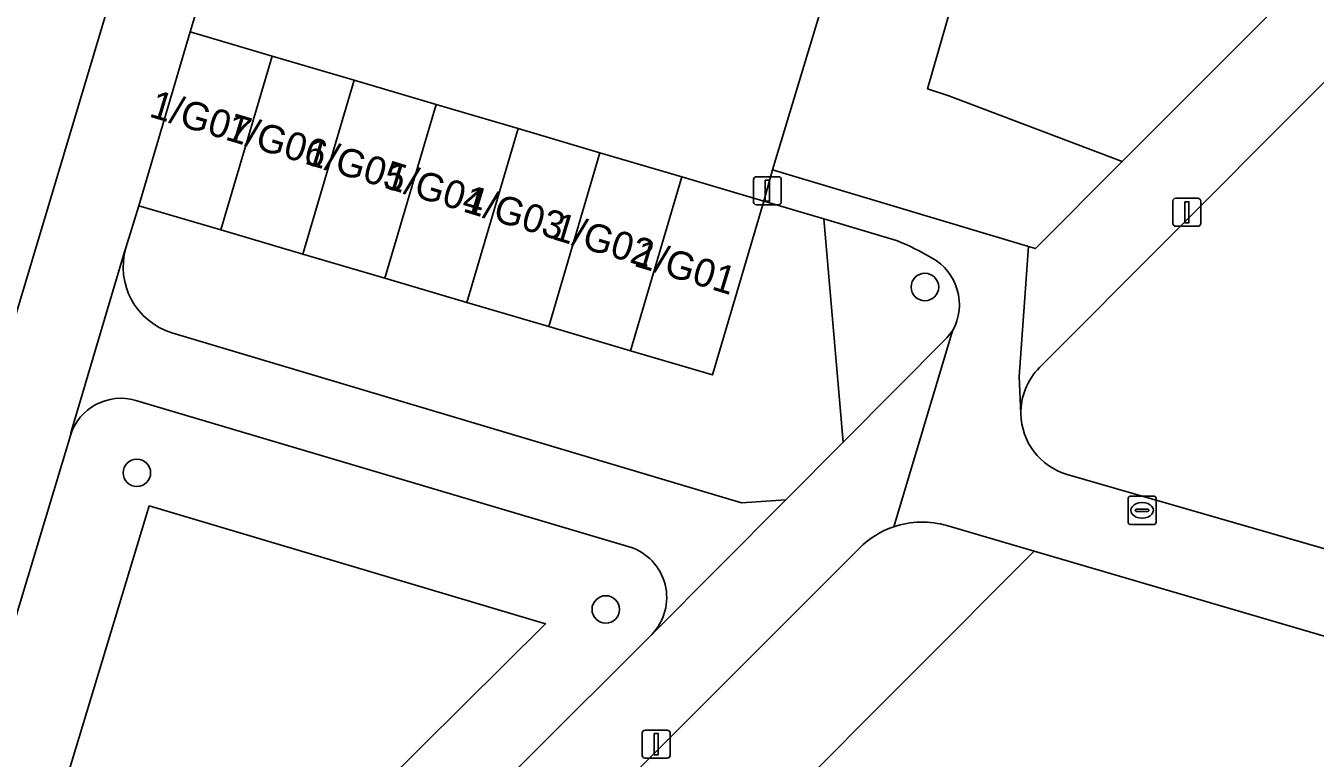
# Model space of a CAD drawing. Extents: x 162184 to 163154, y 385507 to 386516.
# Drawn here: x 162826.34 to 162872.3, y 386138.87 to 386164.98 of the extents above; entities that cross this region are included whole.
import ezdxf

# ---------------------------------------------------------------- set-up
doc = ezdxf.new("R2010")
doc.units = 0
for name, color, linetype in [('IMGEO_Boom', 7, 'Continuous'), ('IMGEO_Erf', 7, 'Continuous'), ('IMGEO_Groenvoorziening', 7, 'Continuous'), ('IMGEO_Lichtmast', 7, 'Continuous'), ('IMGEO_Pand', 7, 'Continuous'), ('IMGEO_Pand_nummerreeks', 7, 'Continuous'), ('IMGEO_Rijbaan_lokaal_open', 7, 'Continuous'), ('IMGEO_Rioolput', 7, 'Continuous'), ('IMGEO_Voetpad_halfverhard', 7, 'Continuous'), ('IMGEO_Voetpad_open', 7, 'Continuous')]:
    doc.layers.add(name, color=color, linetype=linetype)

msp = doc.modelspace()

# ---------------------------------------------------------------- linework, layer by layer
at = {"layer": 'IMGEO_Boom'}
for centre in [(162858.386, 386155.67), (162830.297, 386149.044), (162847.008, 386144.173)]:
    msp.add_circle(centre, 0.489, dxfattribs=at)
at = {"layer": 'IMGEO_Erf'}
for points in [[(162815.501, 386119.698), (162834.323, 386182.568)], [(162882.796, 386140.237), (162862.276, 386146.251), (162835.565, 386119.463), (162842.138, 386117.633), (162842.409, 386118.576), (162872.517, 386110.033)]]:
    msp.add_lwpolyline(points, dxfattribs=at)
at = {"layer": 'IMGEO_Groenvoorziening'}
for points in [[(162890.128, 386204.144), (162857.46, 386201.845), (162854.152, 386201.782), (162848.592, 386201.967), (162846.91, 386195.676), (162845.655, 386190.98), (162855.337, 386183.627), (162862.92, 386178.192), (162858.482, 386162.736), (162859.232, 386162.487), (162865.418, 386160.14), (162866.462, 386161.186), (162891.19, 386185.944)], [(162857.51, 386174.966), (162857.021, 386173.344), (162856.573, 386171.858), (162852.953, 386159.846), (162862.076, 386157.116), (162862.326, 386157.041), (162865.418, 386160.14), (162859.232, 386162.487), (162858.482, 386162.736), (162862.92, 386178.192), (162855.337, 386183.627)], [(162890.848, 386181.282), (162862.472, 386152.799)], [(162852.644, 386158.736), (162850.817, 386152.538), (162847.896, 386153.399)], [(162854.777, 386158.099), (162852.644, 386158.736)], [(162830.369, 386158.565), (162829.905, 386157.061)], [(162833.29, 386157.704), (162830.369, 386158.565)], [(162855.474, 386150.136), (162854.777, 386158.099)], [(162857.406, 386157.314), (162854.777, 386158.099), (162855.474, 386150.136), (162859.164, 386153.857), (162859.374, 386154.109)], [(162836.211, 386156.843), (162833.29, 386157.704)], [(162839.133, 386155.982), (162836.211, 386156.843)], [(162842.054, 386155.121), (162839.133, 386155.982)], [(162844.975, 386154.26), (162842.054, 386155.121)], [(162847.896, 386153.399), (162844.975, 386154.26)], [(162831.547, 386154.04), (162851.851, 386147.979), (162853.43, 386148.075)], [(162847.847, 386146.404), (162830.259, 386151.623)], [(162827.927, 386150.369), (162818.534, 386119.196)], [(162853.43, 386148.075), (162855.474, 386150.136)], [(162863.458, 386148.989), (162883.342, 386143.247)], [(162862.276, 386146.251), (162859.172, 386147.161)], [(162856.054, 386146.361), (162833.628, 386123.946), (162833.143, 386123.269)], [(162834.744, 386119.691), (162835.565, 386119.463), (162862.276, 386146.251)], [(162822.284, 386116.962), (162830.877, 386125.54), (162848.647, 386143.28)]]:
    msp.add_lwpolyline(points, dxfattribs=at)
for points in [[(162822.849, 386121.822), (162844.862, 386143.657), (162830.731, 386147.866)], [(162822.849, 386121.822), (162830.731, 386147.866), (162844.862, 386143.657)]]:
    msp.add_lwpolyline(points, close=True, dxfattribs=at)
for centre, radius, start, end in [((162853.716, 386148.284), 9.754, 59.8141, 67.7748), ((162832.25, 386156.379), 2.442, 163.7788, 253.2719), ((162857.692, 386155.035), 1.92, 331.1532, 61.0682), ((162864.089, 386151.187), 2.283, 135.0844, 181.0262), ((162829.726, 386149.82), 1.881, 73.5221, 163.0149), ((162864.088, 386151.183), 2.283, 180.9277, 253.9677), ((162858.287, 386144.133), 3.154, 73.7035, 108.7689), ((162858.279, 386144.147), 3.139, 108.7168, 135.1416), ((162847.293, 386144.598), 1.889, 315.7856, 72.9419)]:
    msp.add_arc(centre, radius, start, end, dxfattribs=at)
at = {"layer": 'IMGEO_Lichtmast'}
for p, q in [((162852.376, 386159.601), (162853.166, 386159.601)), ((162853.166, 386159.601), (162852.376, 386159.601)), ((162852.276, 386158.701), (162852.276, 386159.501)), ((162852.276, 386159.501), (162852.276, 386158.701)), ((162853.266, 386159.501), (162853.266, 386158.701)), ((162853.266, 386158.701), (162853.266, 386159.501)), ((162867.225, 386157.935), (162867.225, 386158.735)), ((162867.225, 386158.735), (162867.225, 386157.935)), ((162867.325, 386158.835), (162868.115, 386158.835)), ((162868.115, 386158.835), (162867.325, 386158.835)), ((162868.215, 386158.735), (162868.215, 386157.935)), ((162868.215, 386157.935), (162868.215, 386158.735)), ((162853.166, 386158.601), (162852.376, 386158.601)), ((162852.376, 386158.601), (162853.166, 386158.601)), ((162868.115, 386157.835), (162867.325, 386157.835)), ((162867.325, 386157.835), (162868.115, 386157.835)), ((162848.41, 386139.869), (162849.2, 386139.869)), ((162849.2, 386139.869), (162848.41, 386139.869)), ((162848.31, 386138.969), (162848.31, 386139.769)), ((162848.31, 386139.769), (162848.31, 386138.969)), ((162849.3, 386139.769), (162849.3, 386138.969)), ((162849.3, 386138.969), (162849.3, 386139.769)), ((162849.2, 386138.869), (162848.41, 386138.869)), ((162848.41, 386138.869), (162849.2, 386138.869))]:
    msp.add_line(p, q, dxfattribs=at)
for points in [[(162852.696, 386159.476), (162852.846, 386159.476), (162852.846, 386158.726), (162852.696, 386158.726), (162852.696, 386159.476)], [(162867.645, 386158.71), (162867.795, 386158.71), (162867.795, 386157.96), (162867.645, 386157.96), (162867.645, 386158.71)], [(162848.73, 386139.744), (162848.88, 386139.744), (162848.88, 386138.994), (162848.73, 386138.994), (162848.73, 386139.744)]]:
    msp.add_lwpolyline(points, dxfattribs=at)
for centre, start, end in [((162852.376, 386159.501), 90, 180), ((162852.376, 386159.501), 90, 180), ((162853.166, 386159.501), 0, 90), ((162853.166, 386159.501), 360, 90), ((162852.376, 386158.701), 180, 270), ((162852.376, 386158.701), 180, 270), ((162853.166, 386158.701), 270, 0), ((162853.166, 386158.701), 270, 0), ((162867.325, 386158.735), 90, 180), ((162867.325, 386158.735), 90, 180), ((162868.115, 386158.735), 0, 90), ((162868.115, 386158.735), 360, 90), ((162867.325, 386157.935), 180, 270), ((162867.325, 386157.935), 180, 270), ((162868.115, 386157.935), 270, 0), ((162868.115, 386157.935), 270, 0), ((162848.41, 386139.769), 90, 180), ((162848.41, 386139.769), 90, 180), ((162849.2, 386139.769), 0, 90), ((162849.2, 386139.769), 360, 90), ((162848.41, 386138.969), 180, 270), ((162848.41, 386138.969), 180, 270), ((162849.2, 386138.969), 270, 0), ((162849.2, 386138.969), 270, 0)]:
    msp.add_arc(centre, 0.1, start, end, dxfattribs=at)
at = {"layer": 'IMGEO_Pand'}
for points in [[(162832.196, 386164.763), (162830.369, 386158.565), (162833.29, 386157.704), (162835.117, 386163.902)], [(162835.117, 386163.902), (162833.29, 386157.704), (162836.211, 386156.843), (162838.038, 386163.041)], [(162838.038, 386163.041), (162836.211, 386156.843), (162839.133, 386155.982), (162840.959, 386162.18)], [(162840.959, 386162.18), (162839.133, 386155.982), (162842.054, 386155.121), (162843.881, 386161.319)], [(162843.881, 386161.319), (162842.054, 386155.121), (162844.975, 386154.26), (162846.802, 386160.458)], [(162846.802, 386160.458), (162844.975, 386154.26), (162847.896, 386153.399), (162849.723, 386159.597)], [(162849.723, 386159.597), (162847.896, 386153.399), (162850.817, 386152.538), (162852.644, 386158.736)]]:
    msp.add_lwpolyline(points, close=True, dxfattribs=at)
at = {"layer": 'IMGEO_Rijbaan_lokaal_open'}
msp.add_lwpolyline([(162856.573, 386171.858), (162838.263, 386184.943), (162837.448, 386182.223), (162837.339, 386181.859), (162832.196, 386164.763), (162835.117, 386163.902), (162838.038, 386163.041), (162840.959, 386162.18), (162843.881, 386161.319), (162846.802, 386160.458), (162849.723, 386159.597), (162852.644, 386158.736), (162852.953, 386159.846)], close=True, dxfattribs=at)
at = {"layer": 'IMGEO_Rioolput'}
for p, q in [((162865.626, 386147.28), (162865.626, 386148.132)), ((162865.701, 386148.206), (162866.553, 386148.206)), ((162866.627, 386148.132), (162866.627, 386147.28)), ((162865.885, 386147.7), (162865.885, 386147.712)), ((162866.323, 386147.663), (162865.925, 386147.663)), ((162865.928, 386147.749), (162866.326, 386147.749)), ((162866.114, 386147.986), (162866.139, 386147.986)), ((162866.369, 386147.712), (162866.369, 386147.7)), ((162866.553, 386147.206), (162865.701, 386147.206)), ((162866.137, 386147.426), (162866.112, 386147.426))]:
    msp.add_line(p, q, dxfattribs=at)
for points in [[(162865.626, 386147.28), (162865.626, 386148.132)], [(162865.701, 386148.206), (162866.553, 386148.206)], [(162866.627, 386148.132), (162866.627, 386147.28)], [(162866.553, 386147.206), (162865.701, 386147.206)]]:
    msp.add_lwpolyline(points, dxfattribs=at)
for centre, radius, start, end in [((162865.703, 386148.13), 0.0765, 91.552, 178.448), ((162865.703, 386148.13), 0.0765, 91.552, 178.448), ((162866.551, 386148.13), 0.0765, 1.552, 88.448), ((162866.551, 386148.13), 0.0765, 1.552, 88.448), ((162865.925, 386147.709), 0.0403, 85.8775, 175.7526), ((162865.922, 386147.699), 0.0366, 178.938, 274.7102), ((162866.326, 386147.706), 0.043, 264.8664, 352.4533), ((162866.33, 386147.711), 0.0386, 1.7309, 96.639), ((162865.703, 386147.282), 0.0765, 181.552, 268.448), ((162865.703, 386147.282), 0.0765, 181.552, 268.448), ((162866.551, 386147.282), 0.0765, 271.552, 358.448), ((162866.551, 386147.282), 0.0765, 271.552, 358.448)]:
    msp.add_arc(centre, radius, start, end, dxfattribs=at)
for centre, major_axis, ratio, start_param, end_param in [((162866.113, 386147.706), (-0.387, 0.002), 0.722429, 4.712389, 7.853982), ((162866.138, 386147.706), (-0.39, 0.002), 0.717154, 1.570796, 4.712389)]:
    msp.add_ellipse(centre, major_axis=major_axis, ratio=ratio, start_param=start_param, end_param=end_param, dxfattribs=at)
at = {"layer": 'IMGEO_Voetpad_halfverhard'}
for points in [[(162891.19, 386185.944), (162866.462, 386161.186), (162865.418, 386160.14), (162862.326, 386157.041), (162862.076, 386157.116), (162861.744, 386152.475), (162861.806, 386151.146)], [(162862.472, 386152.799), (162890.848, 386181.282)], [(162857.272, 386147.12), (162859.374, 386154.109), (162859.164, 386153.857), (162855.474, 386150.136), (162853.43, 386148.075), (162848.647, 386143.28), (162830.877, 386125.54), (162833.143, 386123.269), (162833.628, 386123.946), (162856.054, 386146.361)]]:
    msp.add_lwpolyline(points, dxfattribs=at)
for centre, radius, start, end in [((162864.089, 386151.187), 2.283, 135.0844, 181.0262), ((162858.279, 386144.147), 3.139, 108.7168, 135.1416)]:
    msp.add_arc(centre, radius, start, end, dxfattribs=at)
at = {"layer": 'IMGEO_Voetpad_open'}
for points in [[(162834.323, 386182.568), (162815.501, 386119.698), (162814.104, 386115.003)], [(162818.534, 386119.196), (162827.927, 386150.369), (162827.947, 386150.466), (162829.854, 386156.928), (162829.905, 386157.061), (162830.369, 386158.565), (162832.196, 386164.763), (162837.339, 386181.859), (162837.448, 386182.223)], [(162861.806, 386151.146), (162861.744, 386152.475), (162862.076, 386157.116), (162852.953, 386159.846), (162852.644, 386158.736), (162854.777, 386158.099), (162857.406, 386157.314)], [(162829.905, 386157.061), (162829.854, 386156.928), (162827.947, 386150.466), (162827.927, 386150.369)], [(162859.374, 386154.109), (162857.272, 386147.12)], [(162848.647, 386143.28), (162853.43, 386148.075), (162851.851, 386147.979), (162831.547, 386154.04)], [(162830.259, 386151.623), (162847.847, 386146.404)], [(162883.342, 386143.247), (162863.458, 386148.989)], [(162859.172, 386147.161), (162862.276, 386146.251), (162882.796, 386140.237)]]:
    msp.add_lwpolyline(points, dxfattribs=at)
for centre, radius, start, end in [((162853.716, 386148.284), 9.754, 59.8141, 67.7748), ((162832.25, 386156.379), 2.442, 163.7788, 253.2719), ((162857.692, 386155.035), 1.92, 331.1532, 61.0682), ((162829.726, 386149.82), 1.881, 73.5221, 163.0149), ((162864.088, 386151.183), 2.283, 180.9277, 253.9677), ((162858.287, 386144.133), 3.154, 73.7035, 108.7689), ((162847.293, 386144.598), 1.889, 315.7856, 72.9419)]:
    msp.add_arc(centre, radius, start, end, dxfattribs=at)

# ---------------------------------------------------------------- texts
at = {"layer": 'IMGEO_Pand_nummerreeks'}
for s, p in [('1/G07', (162830.692, 386161.757)), ('1/G06', (162833.403, 386160.937)), ('1/G05', (162836.232, 386160.081)), ('1/G04', (162839.055, 386159.227)), ('1/G03', (162841.878, 386158.373)), ('1/G02', (162845.048, 386157.397)), ('1/G01', (162847.97, 386156.433))]:
    msp.add_text(s, height=1, rotation=343.1651, dxfattribs=at).set_placement(p)

doc.saveas('drawing.dxf')
